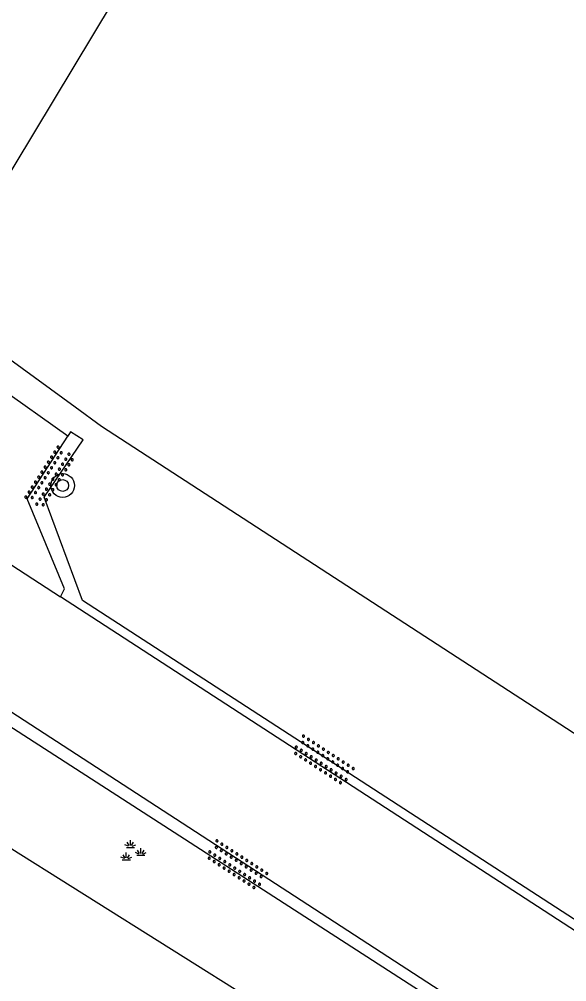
# Model space of a CAD drawing. Extents: x 133000 to 136000, y 400500 to 403500.
# Drawn here: x 135564.77 to 135583.21, y 402535.74 to 402568.15 of the extents above; entities that cross this region are included whole.
import ezdxf

# ---------------------------------------------------------------- set-up
doc = ezdxf.new("R2010")
doc.units = 0
for name, color, linetype in [('gg-afsc-erfafscheiding', 7, 'Continuous'), ('gg-afsc-hekwerk', 7, 'Continuous'), ('gg-knt-verharding', 7, 'Continuous'), ('gt-grn-groengrens', 7, 'Continuous'), ('gt-grn-weggrens', 7, 'Continuous'), ('gt-symb-boom', 7, 'Continuous'), ('gt-symb-groenvak', 7, 'Continuous'), ('gt-symb-overige verharding', 7, 'Continuous')]:
    doc.layers.add(name, color=color, linetype=linetype)

# ---------------------------------------------------------------- blocks, each defined once
blk = doc.blocks.new('gt0-OVH')
at = {"layer": 'gt-symb-overige verharding'}
for points in [[(-0.972, 0.298), (-0.967, 0.308), (-0.965, 0.319), (-0.966, 0.33), (-0.971, 0.34), (-0.978, 0.348), (-0.988, 0.353), (-0.999, 0.355), (-1.01, 0.354), (-1.02, 0.349), (-1.028, 0.342), (-1.033, 0.332), (-1.035, 0.321), (-1.034, 0.31), (-1.029, 0.3), (-1.022, 0.292), (-1.012, 0.287), (-1.001, 0.285), (-0.99, 0.286), (-0.98, 0.291)], [(-0.772, 0.298), (-0.767, 0.308), (-0.765, 0.319), (-0.766, 0.33), (-0.771, 0.34), (-0.778, 0.348), (-0.788, 0.353), (-0.799, 0.355), (-0.81, 0.354), (-0.82, 0.349), (-0.828, 0.342), (-0.833, 0.332), (-0.835, 0.321), (-0.834, 0.31), (-0.829, 0.3), (-0.822, 0.292), (-0.812, 0.287), (-0.801, 0.285), (-0.79, 0.286), (-0.78, 0.291)], [(-0.572, 0.298), (-0.567, 0.308), (-0.565, 0.319), (-0.566, 0.33), (-0.571, 0.34), (-0.578, 0.348), (-0.588, 0.353), (-0.599, 0.355), (-0.61, 0.354), (-0.62, 0.349), (-0.628, 0.342), (-0.633, 0.332), (-0.635, 0.321), (-0.634, 0.31), (-0.629, 0.3), (-0.622, 0.292), (-0.612, 0.287), (-0.601, 0.285), (-0.59, 0.286), (-0.58, 0.291)], [(-0.372, 0.298), (-0.367, 0.308), (-0.365, 0.319), (-0.366, 0.33), (-0.371, 0.34), (-0.378, 0.348), (-0.388, 0.353), (-0.399, 0.355), (-0.41, 0.354), (-0.42, 0.349), (-0.428, 0.342), (-0.433, 0.332), (-0.435, 0.321), (-0.434, 0.31), (-0.429, 0.3), (-0.422, 0.292), (-0.412, 0.287), (-0.401, 0.285), (-0.39, 0.286), (-0.38, 0.291)], [(-0.172, 0.298), (-0.167, 0.308), (-0.165, 0.319), (-0.166, 0.33), (-0.171, 0.34), (-0.178, 0.348), (-0.188, 0.353), (-0.199, 0.355), (-0.21, 0.354), (-0.22, 0.349), (-0.228, 0.342), (-0.233, 0.332), (-0.235, 0.321), (-0.234, 0.31), (-0.229, 0.3), (-0.222, 0.292), (-0.212, 0.287), (-0.201, 0.285), (-0.19, 0.286), (-0.18, 0.291)], [(0.028, 0.298), (0.033, 0.308), (0.035, 0.319), (0.034, 0.33), (0.029, 0.34), (0.022, 0.348), (0.012, 0.353), (0.001, 0.355), (-0.01, 0.354), (-0.02, 0.349), (-0.028, 0.342), (-0.033, 0.332), (-0.035, 0.321), (-0.034, 0.31), (-0.029, 0.3), (-0.022, 0.292), (-0.012, 0.287), (-0.001, 0.285), (0.01, 0.286), (0.02, 0.291)], [(0.228, 0.298), (0.233, 0.308), (0.235, 0.319), (0.234, 0.33), (0.229, 0.34), (0.222, 0.348), (0.212, 0.353), (0.201, 0.355), (0.19, 0.354), (0.18, 0.349), (0.172, 0.342), (0.167, 0.332), (0.165, 0.321), (0.166, 0.31), (0.171, 0.3), (0.178, 0.292), (0.188, 0.287), (0.199, 0.285), (0.21, 0.286), (0.22, 0.291)], [(0.428, 0.298), (0.433, 0.308), (0.435, 0.319), (0.434, 0.33), (0.429, 0.34), (0.422, 0.348), (0.412, 0.353), (0.401, 0.355), (0.39, 0.354), (0.38, 0.349), (0.372, 0.342), (0.367, 0.332), (0.365, 0.321), (0.366, 0.31), (0.371, 0.3), (0.378, 0.292), (0.388, 0.287), (0.399, 0.285), (0.41, 0.286), (0.42, 0.291)], [(0.628, 0.298), (0.633, 0.308), (0.635, 0.319), (0.634, 0.33), (0.629, 0.34), (0.622, 0.348), (0.612, 0.353), (0.601, 0.355), (0.59, 0.354), (0.58, 0.349), (0.572, 0.342), (0.567, 0.332), (0.565, 0.321), (0.566, 0.31), (0.571, 0.3), (0.578, 0.292), (0.588, 0.287), (0.599, 0.285), (0.61, 0.286), (0.62, 0.291)], [(0.828, 0.298), (0.833, 0.308), (0.835, 0.319), (0.834, 0.33), (0.829, 0.34), (0.822, 0.348), (0.812, 0.353), (0.801, 0.355), (0.79, 0.354), (0.78, 0.349), (0.772, 0.342), (0.767, 0.332), (0.765, 0.321), (0.766, 0.31), (0.771, 0.3), (0.778, 0.292), (0.788, 0.287), (0.799, 0.285), (0.81, 0.286), (0.82, 0.291)], [(1.028, 0.298), (1.033, 0.308), (1.035, 0.319), (1.034, 0.33), (1.029, 0.34), (1.022, 0.348), (1.012, 0.353), (1.001, 0.355), (0.99, 0.354), (0.98, 0.349), (0.972, 0.342), (0.967, 0.332), (0.965, 0.321), (0.966, 0.31), (0.971, 0.3), (0.978, 0.292), (0.988, 0.287), (0.999, 0.285), (1.01, 0.286), (1.02, 0.291)], [(-0.872, 0.106), (-0.867, 0.116), (-0.865, 0.126), (-0.866, 0.137), (-0.871, 0.147), (-0.878, 0.156), (-0.888, 0.161), (-0.899, 0.163), (-0.91, 0.162), (-0.92, 0.157), (-0.928, 0.15), (-0.933, 0.14), (-0.935, 0.129), (-0.934, 0.118), (-0.929, 0.108), (-0.922, 0.1), (-0.912, 0.095), (-0.901, 0.092), (-0.89, 0.094), (-0.88, 0.098)], [(-0.672, 0.106), (-0.667, 0.116), (-0.665, 0.126), (-0.666, 0.137), (-0.671, 0.147), (-0.678, 0.156), (-0.688, 0.161), (-0.699, 0.163), (-0.71, 0.162), (-0.72, 0.157), (-0.728, 0.15), (-0.733, 0.14), (-0.735, 0.129), (-0.734, 0.118), (-0.729, 0.108), (-0.722, 0.1), (-0.712, 0.095), (-0.701, 0.092), (-0.69, 0.094), (-0.68, 0.098)], [(-0.472, 0.106), (-0.467, 0.116), (-0.465, 0.126), (-0.466, 0.137), (-0.471, 0.147), (-0.478, 0.156), (-0.488, 0.161), (-0.499, 0.163), (-0.51, 0.162), (-0.52, 0.157), (-0.528, 0.15), (-0.533, 0.14), (-0.535, 0.129), (-0.534, 0.118), (-0.529, 0.108), (-0.522, 0.1), (-0.512, 0.095), (-0.501, 0.092), (-0.49, 0.094), (-0.48, 0.098)], [(-0.272, 0.106), (-0.267, 0.116), (-0.265, 0.126), (-0.266, 0.137), (-0.271, 0.147), (-0.278, 0.156), (-0.288, 0.161), (-0.299, 0.163), (-0.31, 0.162), (-0.32, 0.157), (-0.328, 0.15), (-0.333, 0.14), (-0.335, 0.129), (-0.334, 0.118), (-0.329, 0.108), (-0.322, 0.1), (-0.312, 0.095), (-0.301, 0.092), (-0.29, 0.094), (-0.28, 0.098)], [(-0.072, 0.106), (-0.067, 0.116), (-0.065, 0.126), (-0.066, 0.137), (-0.071, 0.147), (-0.078, 0.156), (-0.088, 0.161), (-0.099, 0.163), (-0.11, 0.162), (-0.12, 0.157), (-0.128, 0.15), (-0.133, 0.14), (-0.135, 0.129), (-0.134, 0.118), (-0.129, 0.108), (-0.122, 0.1), (-0.112, 0.095), (-0.101, 0.092), (-0.09, 0.094), (-0.08, 0.098)], [(0.128, 0.106), (0.133, 0.116), (0.135, 0.126), (0.134, 0.137), (0.129, 0.147), (0.122, 0.156), (0.112, 0.161), (0.101, 0.163), (0.09, 0.162), (0.08, 0.157), (0.072, 0.15), (0.067, 0.14), (0.065, 0.129), (0.066, 0.118), (0.071, 0.108), (0.078, 0.1), (0.088, 0.095), (0.099, 0.092), (0.11, 0.094), (0.12, 0.098)], [(0.328, 0.106), (0.333, 0.116), (0.335, 0.126), (0.334, 0.137), (0.329, 0.147), (0.322, 0.156), (0.312, 0.161), (0.301, 0.163), (0.29, 0.162), (0.28, 0.157), (0.272, 0.15), (0.267, 0.14), (0.265, 0.129), (0.266, 0.118), (0.271, 0.108), (0.278, 0.1), (0.288, 0.095), (0.299, 0.092), (0.31, 0.094), (0.32, 0.098)], [(0.528, 0.106), (0.533, 0.116), (0.535, 0.126), (0.534, 0.137), (0.529, 0.147), (0.522, 0.156), (0.512, 0.161), (0.501, 0.163), (0.49, 0.162), (0.48, 0.157), (0.472, 0.15), (0.467, 0.14), (0.465, 0.129), (0.466, 0.118), (0.471, 0.108), (0.478, 0.1), (0.488, 0.095), (0.499, 0.092), (0.51, 0.094), (0.52, 0.098)], [(0.728, 0.106), (0.733, 0.116), (0.735, 0.126), (0.734, 0.137), (0.729, 0.147), (0.722, 0.156), (0.712, 0.161), (0.701, 0.163), (0.69, 0.162), (0.68, 0.157), (0.672, 0.15), (0.667, 0.14), (0.665, 0.129), (0.666, 0.118), (0.671, 0.108), (0.678, 0.1), (0.688, 0.095), (0.699, 0.092), (0.71, 0.094), (0.72, 0.098)], [(0.928, 0.106), (0.933, 0.116), (0.935, 0.126), (0.934, 0.137), (0.929, 0.147), (0.922, 0.156), (0.912, 0.161), (0.901, 0.163), (0.89, 0.162), (0.88, 0.157), (0.872, 0.15), (0.867, 0.14), (0.865, 0.129), (0.866, 0.118), (0.871, 0.108), (0.878, 0.1), (0.888, 0.095), (0.899, 0.092), (0.91, 0.094), (0.92, 0.098)], [(-0.972, -0.142), (-0.967, -0.132), (-0.965, -0.121), (-0.966, -0.11), (-0.971, -0.1), (-0.978, -0.092), (-0.988, -0.087), (-0.999, -0.085), (-1.01, -0.086), (-1.02, -0.091), (-1.028, -0.098), (-1.033, -0.108), (-1.035, -0.119), (-1.034, -0.13), (-1.029, -0.14), (-1.022, -0.148), (-1.012, -0.153), (-1.001, -0.155), (-0.99, -0.154), (-0.98, -0.149)], [(-0.872, -0.334), (-0.867, -0.324), (-0.865, -0.314), (-0.866, -0.303), (-0.871, -0.293), (-0.878, -0.284), (-0.888, -0.279), (-0.899, -0.277), (-0.91, -0.278), (-0.92, -0.283), (-0.928, -0.29), (-0.933, -0.3), (-0.935, -0.311), (-0.934, -0.322), (-0.929, -0.332), (-0.922, -0.34), (-0.912, -0.345), (-0.901, -0.348), (-0.89, -0.346), (-0.88, -0.342)], [(-0.772, -0.142), (-0.767, -0.132), (-0.765, -0.121), (-0.766, -0.11), (-0.771, -0.1), (-0.778, -0.092), (-0.788, -0.087), (-0.799, -0.085), (-0.81, -0.086), (-0.82, -0.091), (-0.828, -0.098), (-0.833, -0.108), (-0.835, -0.119), (-0.834, -0.13), (-0.829, -0.14), (-0.822, -0.148), (-0.812, -0.153), (-0.801, -0.155), (-0.79, -0.154), (-0.78, -0.149)], [(-0.672, -0.334), (-0.667, -0.324), (-0.665, -0.314), (-0.666, -0.303), (-0.671, -0.293), (-0.678, -0.284), (-0.688, -0.279), (-0.699, -0.277), (-0.71, -0.278), (-0.72, -0.283), (-0.728, -0.29), (-0.733, -0.3), (-0.735, -0.311), (-0.734, -0.322), (-0.729, -0.332), (-0.722, -0.34), (-0.712, -0.345), (-0.701, -0.348), (-0.69, -0.346), (-0.68, -0.342)], [(-0.572, -0.142), (-0.567, -0.132), (-0.565, -0.121), (-0.566, -0.11), (-0.571, -0.1), (-0.578, -0.092), (-0.588, -0.087), (-0.599, -0.085), (-0.61, -0.086), (-0.62, -0.091), (-0.628, -0.098), (-0.633, -0.108), (-0.635, -0.119), (-0.634, -0.13), (-0.629, -0.14), (-0.622, -0.148), (-0.612, -0.153), (-0.601, -0.155), (-0.59, -0.154), (-0.58, -0.149)], [(-0.472, -0.334), (-0.467, -0.324), (-0.465, -0.314), (-0.466, -0.303), (-0.471, -0.293), (-0.478, -0.284), (-0.488, -0.279), (-0.499, -0.277), (-0.51, -0.278), (-0.52, -0.283), (-0.528, -0.29), (-0.533, -0.3), (-0.535, -0.311), (-0.534, -0.322), (-0.529, -0.332), (-0.522, -0.34), (-0.512, -0.345), (-0.501, -0.348), (-0.49, -0.346), (-0.48, -0.342)], [(-0.372, -0.142), (-0.367, -0.132), (-0.365, -0.121), (-0.366, -0.11), (-0.371, -0.1), (-0.378, -0.092), (-0.388, -0.087), (-0.399, -0.085), (-0.41, -0.086), (-0.42, -0.091), (-0.428, -0.098), (-0.433, -0.108), (-0.435, -0.119), (-0.434, -0.13), (-0.429, -0.14), (-0.422, -0.148), (-0.412, -0.153), (-0.401, -0.155), (-0.39, -0.154), (-0.38, -0.149)], [(-0.272, -0.334), (-0.267, -0.324), (-0.265, -0.314), (-0.266, -0.303), (-0.271, -0.293), (-0.278, -0.284), (-0.288, -0.279), (-0.299, -0.277), (-0.31, -0.278), (-0.32, -0.283), (-0.328, -0.29), (-0.333, -0.3), (-0.335, -0.311), (-0.334, -0.322), (-0.329, -0.332), (-0.322, -0.34), (-0.312, -0.345), (-0.301, -0.348), (-0.29, -0.346), (-0.28, -0.342)], [(-0.172, -0.142), (-0.167, -0.132), (-0.165, -0.121), (-0.166, -0.11), (-0.171, -0.1), (-0.178, -0.092), (-0.188, -0.087), (-0.199, -0.085), (-0.21, -0.086), (-0.22, -0.091), (-0.228, -0.098), (-0.233, -0.108), (-0.235, -0.119), (-0.234, -0.13), (-0.229, -0.14), (-0.222, -0.148), (-0.212, -0.153), (-0.201, -0.155), (-0.19, -0.154), (-0.18, -0.149)], [(-0.072, -0.334), (-0.067, -0.324), (-0.065, -0.314), (-0.066, -0.303), (-0.071, -0.293), (-0.078, -0.284), (-0.088, -0.279), (-0.099, -0.277), (-0.11, -0.278), (-0.12, -0.283), (-0.128, -0.29), (-0.133, -0.3), (-0.135, -0.311), (-0.134, -0.322), (-0.129, -0.332), (-0.122, -0.34), (-0.112, -0.345), (-0.101, -0.348), (-0.09, -0.346), (-0.08, -0.342)], [(0.028, -0.142), (0.033, -0.132), (0.035, -0.121), (0.034, -0.11), (0.029, -0.1), (0.022, -0.092), (0.012, -0.087), (0.001, -0.085), (-0.01, -0.086), (-0.02, -0.091), (-0.028, -0.098), (-0.033, -0.108), (-0.035, -0.119), (-0.034, -0.13), (-0.029, -0.14), (-0.022, -0.148), (-0.012, -0.153), (-0.001, -0.155), (0.01, -0.154), (0.02, -0.149)], [(0.128, -0.334), (0.133, -0.324), (0.135, -0.314), (0.134, -0.303), (0.129, -0.293), (0.122, -0.284), (0.112, -0.279), (0.101, -0.277), (0.09, -0.278), (0.08, -0.283), (0.072, -0.29), (0.067, -0.3), (0.065, -0.311), (0.066, -0.322), (0.071, -0.332), (0.078, -0.34), (0.088, -0.345), (0.099, -0.348), (0.11, -0.346), (0.12, -0.342)], [(0.228, -0.142), (0.233, -0.132), (0.235, -0.121), (0.234, -0.11), (0.229, -0.1), (0.222, -0.092), (0.212, -0.087), (0.201, -0.085), (0.19, -0.086), (0.18, -0.091), (0.172, -0.098), (0.167, -0.108), (0.165, -0.119), (0.166, -0.13), (0.171, -0.14), (0.178, -0.148), (0.188, -0.153), (0.199, -0.155), (0.21, -0.154), (0.22, -0.149)], [(0.328, -0.334), (0.333, -0.324), (0.335, -0.314), (0.334, -0.303), (0.329, -0.293), (0.322, -0.284), (0.312, -0.279), (0.301, -0.277), (0.29, -0.278), (0.28, -0.283), (0.272, -0.29), (0.267, -0.3), (0.265, -0.311), (0.266, -0.322), (0.271, -0.332), (0.278, -0.34), (0.288, -0.345), (0.299, -0.348), (0.31, -0.346), (0.32, -0.342)], [(0.428, -0.142), (0.433, -0.132), (0.435, -0.121), (0.434, -0.11), (0.429, -0.1), (0.422, -0.092), (0.412, -0.087), (0.401, -0.085), (0.39, -0.086), (0.38, -0.091), (0.372, -0.098), (0.367, -0.108), (0.365, -0.119), (0.366, -0.13), (0.371, -0.14), (0.378, -0.148), (0.388, -0.153), (0.399, -0.155), (0.41, -0.154), (0.42, -0.149)], [(0.528, -0.334), (0.533, -0.324), (0.535, -0.314), (0.534, -0.303), (0.529, -0.293), (0.522, -0.284), (0.512, -0.279), (0.501, -0.277), (0.49, -0.278), (0.48, -0.283), (0.472, -0.29), (0.467, -0.3), (0.465, -0.311), (0.466, -0.322), (0.471, -0.332), (0.478, -0.34), (0.488, -0.345), (0.499, -0.348), (0.51, -0.346), (0.52, -0.342)], [(0.628, -0.142), (0.633, -0.132), (0.635, -0.121), (0.634, -0.11), (0.629, -0.1), (0.622, -0.092), (0.612, -0.087), (0.601, -0.085), (0.59, -0.086), (0.58, -0.091), (0.572, -0.098), (0.567, -0.108), (0.565, -0.119), (0.566, -0.13), (0.571, -0.14), (0.578, -0.148), (0.588, -0.153), (0.599, -0.155), (0.61, -0.154), (0.62, -0.149)], [(0.728, -0.334), (0.733, -0.324), (0.735, -0.314), (0.734, -0.303), (0.729, -0.293), (0.722, -0.284), (0.712, -0.279), (0.701, -0.277), (0.69, -0.278), (0.68, -0.283), (0.672, -0.29), (0.667, -0.3), (0.665, -0.311), (0.666, -0.322), (0.671, -0.332), (0.678, -0.34), (0.688, -0.345), (0.699, -0.348), (0.71, -0.346), (0.72, -0.342)], [(0.828, -0.142), (0.833, -0.132), (0.835, -0.121), (0.834, -0.11), (0.829, -0.1), (0.822, -0.092), (0.812, -0.087), (0.801, -0.085), (0.79, -0.086), (0.78, -0.091), (0.772, -0.098), (0.767, -0.108), (0.765, -0.119), (0.766, -0.13), (0.771, -0.14), (0.778, -0.148), (0.788, -0.153), (0.799, -0.155), (0.81, -0.154), (0.82, -0.149)], [(0.928, -0.334), (0.933, -0.324), (0.935, -0.314), (0.934, -0.303), (0.929, -0.293), (0.922, -0.284), (0.912, -0.279), (0.901, -0.277), (0.89, -0.278), (0.88, -0.283), (0.872, -0.29), (0.867, -0.3), (0.865, -0.311), (0.866, -0.322), (0.871, -0.332), (0.878, -0.34), (0.888, -0.345), (0.899, -0.348), (0.91, -0.346), (0.92, -0.342)], [(1.028, -0.142), (1.033, -0.132), (1.035, -0.121), (1.034, -0.11), (1.029, -0.1), (1.022, -0.092), (1.012, -0.087), (1.001, -0.085), (0.99, -0.086), (0.98, -0.091), (0.972, -0.098), (0.967, -0.108), (0.965, -0.119), (0.966, -0.13), (0.971, -0.14), (0.978, -0.148), (0.988, -0.153), (0.999, -0.155), (1.01, -0.154), (1.02, -0.149)]]:
    blk.add_lwpolyline(points, close=True, dxfattribs=at)
blk = doc.blocks.new('gt0-BOOM')
at = {"layer": 'gt-symb-boom'}
for radius in [0.4, 0.2]:
    blk.add_circle((0, 0), radius, dxfattribs=at)
blk = doc.blocks.new('gt0-GRVAK')
at = {"layer": 'gt-symb-groenvak'}
for p, q in [((-0.047, 0.214), (-0.047, 0.393)), ((-0.11, 0.189), (-0.228, 0.24)), ((-0.182, 0.153), (0.088, 0.153)), ((-0.091, 0.211), (-0.156, 0.322)), ((-0.004, 0.211), (0.061, 0.322)), ((0.015, 0.189), (0.133, 0.24)), ((0.262, -0.052), (0.197, 0.059)), ((0.305, -0.049), (0.305, 0.13)), ((0.349, -0.052), (0.414, 0.059)), ((-0.245, -0.228), (-0.363, -0.177)), ((-0.318, -0.264), (-0.047, -0.264)), ((-0.226, -0.206), (-0.291, -0.095)), ((-0.183, -0.203), (-0.183, -0.024)), ((-0.139, -0.206), (-0.074, -0.095)), ((-0.12, -0.228), (-0.002, -0.177)), ((0.243, -0.074), (0.125, -0.023)), ((0.17, -0.11), (0.441, -0.11)), ((0.368, -0.074), (0.486, -0.023))]:
    blk.add_line(p, q, dxfattribs=at)

msp = doc.modelspace()

# ---------------------------------------------------------------- linework, layer by layer
at = {"layer": 'gg-afsc-erfafscheiding'}
msp.add_line((135558.819, 402543.786), (135582.432, 402528.972), dxfattribs=at)
at = {"layer": 'gg-afsc-hekwerk'}
msp.add_lwpolyline([(135552.98, 402595.511), (135575.812, 402581.525), (135570.52, 402572.717), (135570.818, 402571.147), (135570.181, 402570.126), (135568.567, 402569.818), (135563.944, 402562.163)], dxfattribs=at)
msp.add_lwpolyline([(135552.98, 402595.511), (135575.812, 402581.525), (135570.52, 402572.717), (135570.818, 402571.147), (135570.181, 402570.126), (135568.567, 402569.818), (135563.944, 402562.163)], dxfattribs=at)
at = {"layer": 'gg-knt-verharding'}
for p, q in [((135566.408, 402554.113), (135563.181, 402556.398)), ((135558.461, 402553.681), (135566.156, 402548.706)), ((135606.142, 402522.723), (135566.156, 402548.706)), ((135583.144, 402532.712), (135562.508, 402546.113)), ((135562.06, 402545.886), (135583.074, 402532.339))]:
    msp.add_line(p, q, dxfattribs=at)
for points in [[(135606.133, 402523.136), (135566.901, 402548.574), (135565.616, 402552.057), (135566.921, 402553.987), (135566.502, 402554.258), (135566.408, 402554.113)], [(135566.156, 402548.706), (135566.295, 402548.967), (135565.038, 402552.006), (135566.408, 402554.113)]]:
    msp.add_lwpolyline(points, dxfattribs=at)
at = {"layer": 'gt-grn-groengrens'}
msp.add_line((135566.652, 402555.101), (135567.541, 402554.452), dxfattribs=at)
msp.add_lwpolyline([(135567.541, 402554.452), (135584.287, 402543.569), (135587.913, 402541.17)], dxfattribs=at)
at = {"layer": 'gt-grn-weggrens'}
msp.add_line((135563.994, 402557.04), (135566.652, 402555.101), dxfattribs=at)

# ---------------------------------------------------------------- block references
at = {"layer": 'gt-symb-boom'}
msp.add_blockref('gt0-BOOM', (135566.234, 402552.449), dxfattribs=at)
at = {"layer": 'gt-symb-groenvak'}
msp.add_blockref('gt0-GRVAK', (135568.56, 402540.111), dxfattribs=at)
at = {"layer": 'gt-symb-overige verharding'}
for p, rotation in [((135565.804, 402552.728), 57.199399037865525), ((135575.006, 402543.195), -33.08630739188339), ((135572.093, 402539.665), -33.086307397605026)]:
    msp.add_blockref('gt0-OVH', p, dxfattribs=dict(at, rotation=rotation))

doc.saveas('drawing.dxf')
